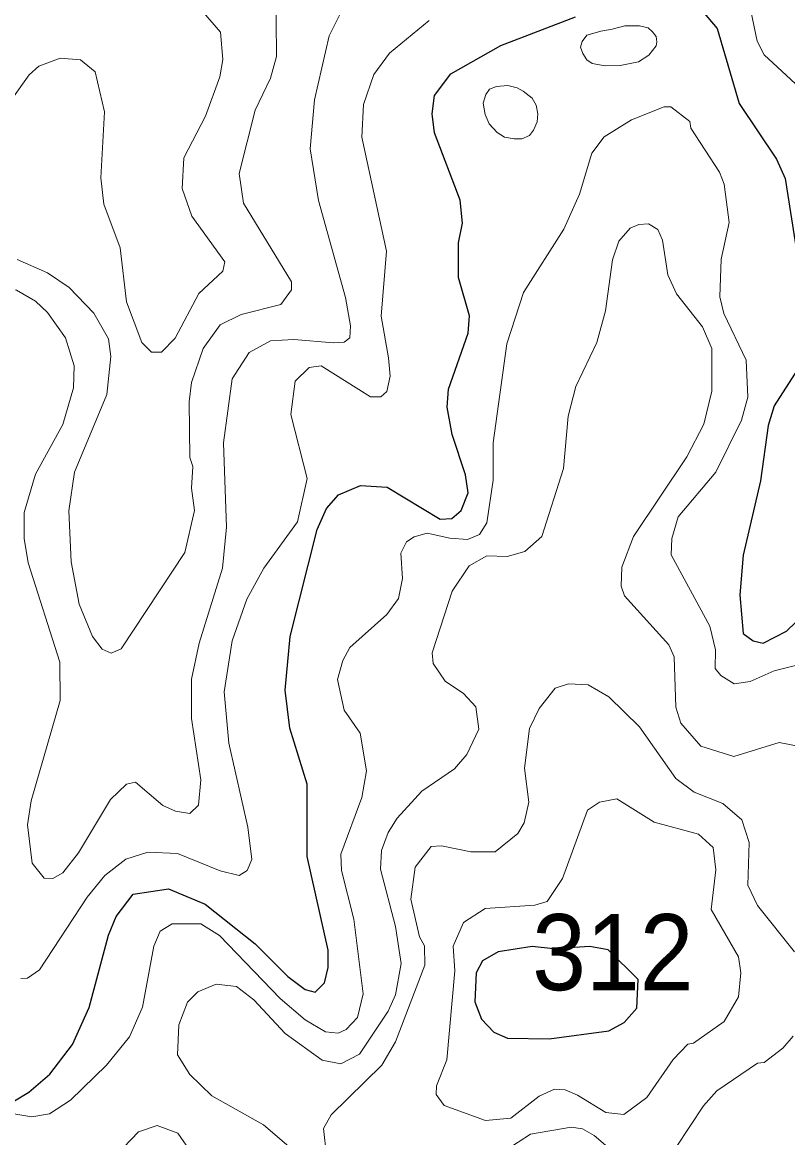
# Model space of a CAD drawing. Extents: x 673.6 to 698.9, y 7012 to 7040.1.
# Drawn here: x 694.513 to 695.318, y 7015.021 to 7016.194 of the extents above; entities that cross this region are included whole.
import ezdxf

# ---------------------------------------------------------------- set-up
doc = ezdxf.new("R2010")
doc.units = 0
doc.header["$LTSCALE"] = 0.032
doc.layers.add('1', color=7, linetype='Continuous', lineweight=25)
doc.layers.add('2', color=7, linetype='Continuous', lineweight=13)
doc.layers.add('21', color=7, linetype='Continuous')

msp = doc.modelspace()

# ---------------------------------------------------------------- linework, layer by layer
at = {"layer": '1'}
for points in [[(695.222, 7016.2132), (695.2436, 7016.1876), (695.2669, 7016.1084), (695.306, 7016.05), (695.3152, 7016.0298), (695.3275, 7015.9514)], [(694.5045, 7015.0599), (694.5197, 7015.0688), (694.5418, 7015.0879), (694.5656, 7015.119), (694.5833, 7015.158), (694.6035, 7015.2341), (694.6117, 7015.2538), (694.6295, 7015.2772), (694.6667, 7015.2828), (694.7052, 7015.2666), (694.7578, 7015.2248), (694.7921, 7015.1906), (694.8104, 7015.1771), (694.8208, 7015.174), (694.8305, 7015.1838), (694.8345, 7015.2), (694.8345, 7015.2183), (694.8124, 7015.3167), (694.8124, 7015.393), (694.7942, 7015.4517), (694.7894, 7015.4918), (694.7945, 7015.5482), (694.823, 7015.6607), (694.8327, 7015.6828), (694.8454, 7015.6972), (694.8686, 7015.7069), (694.8966, 7015.7053), (694.9524, 7015.6716), (694.9646, 7015.6723), (694.9743, 7015.6805), (694.9817, 7015.6991), (694.9791, 7015.718), (694.9648, 7015.7606), (694.9595, 7015.7891), (694.9611, 7015.8083), (694.9816, 7015.8671), (694.9832, 7015.8852), (694.9717, 7015.9256), (694.9717, 7015.9621), (694.9758, 7015.9826), (694.9735, 7016.007), (694.9463, 7016.0779), (694.9439, 7016.0976), (694.9465, 7016.1169), (694.9636, 7016.1399), (695.0162, 7016.1695), (695.0947, 7016.1998)], [(695.3502, 7015.8632), (695.3034, 7015.7907), (695.2971, 7015.7699), (695.2891, 7015.7119), (695.2708, 7015.6335), (695.2675, 7015.5918), (695.2708, 7015.5511), (695.2816, 7015.5434), (695.2921, 7015.5411), (695.3167, 7015.5538), (695.3841, 7015.6188)]]:
    msp.add_lwpolyline(points, dxfattribs=at)
msp.add_lwpolyline([(695.0133, 7015.2167), (694.997, 7015.2072), (694.9901, 7015.1945), (694.9889, 7015.1638), (694.9958, 7015.1456), (695.0089, 7015.1321), (695.023, 7015.1257), (695.0668, 7015.1251), (695.1298, 7015.1334), (695.1457, 7015.1424), (695.159, 7015.1572), (695.1606, 7015.1875), (695.1291, 7015.2187), (695.1098, 7015.2221), (695.0715, 7015.2197), (695.049, 7015.2221)], close=True, dxfattribs=at)
at = {"layer": '2'}
for points in [[(694.7795, 7016.234), (694.7803, 7016.1581), (694.7737, 7016.1351), (694.7579, 7016.1015), (694.7409, 7016.0351), (694.7456, 7016.0038), (694.7959, 7015.9211), (694.7959, 7015.9127), (694.7849, 7015.8971), (694.743, 7015.8867), (694.721, 7015.8757), (694.703, 7015.8508), (694.6909, 7015.8153), (694.6883, 7015.7948), (694.689, 7015.7362), (694.6923, 7015.7268), (694.6908, 7015.7041), (694.694, 7015.6807), (694.6837, 7015.6366), (694.6168, 7015.5352), (694.6063, 7015.5305), (694.5968, 7015.5347), (694.5866, 7015.548), (694.5727, 7015.5821), (694.5642, 7015.6265), (694.5618, 7015.6801), (694.5676, 7015.7208), (694.6019, 7015.8026)], [(694.4799, 7016.0826), (694.52, 7016.1386), (694.5302, 7016.1479), (694.5527, 7016.1564), (694.5741, 7016.1546), (694.5894, 7016.1418), (694.5994, 7016.0997), (694.5954, 7016.0303), (694.5985, 7016.0026), (694.6157, 7015.9567), (694.6225, 7015.9), (694.6384, 7015.8571), (694.6487, 7015.8471), (694.6592, 7015.8471), (694.6736, 7015.8617), (694.6986, 7015.9088), (694.7237, 7015.9321), (694.7259, 7015.942), (694.6913, 7015.9902), (694.6809, 7016.0193), (694.6828, 7016.0514), (694.7054, 7016.0953), (694.7207, 7016.1366), (694.7237, 7016.1549), (694.7212, 7016.1836), (694.6966, 7016.2121)], [(694.5266, 7015.9006), (694.5393, 7015.8887), (694.5584, 7015.8622), (694.5675, 7015.8329), (694.5666, 7015.8097), (694.5554, 7015.771), (694.5269, 7015.7189), (694.5149, 7015.6785), (694.5149, 7015.651), (694.5189, 7015.6256), (694.5524, 7015.5212), (694.5526, 7015.4809), (694.5222, 7015.3754), (694.5182, 7015.3502), (694.5232, 7015.3098), (694.5358, 7015.294), (694.5448, 7015.2936), (694.5553, 7015.2997), (694.5719, 7015.3207), (694.6056, 7015.3767), (694.6223, 7015.3928), (694.6318, 7015.395), (694.6608, 7015.3704), (694.674, 7015.3644), (694.6889, 7015.3621), (694.6981, 7015.3706), (694.7005, 7015.3975), (694.6908, 7015.462), (694.6908, 7015.5031), (694.6987, 7015.541), (694.7235, 7015.6198), (694.7277, 7015.6631), (694.7245, 7015.7517), (694.7335, 7015.8191), (694.7516, 7015.8466), (694.7738, 7015.8589), (694.7983, 7015.8605), (694.8402, 7015.857), (694.8514, 7015.8577), (694.8574, 7015.8622), (694.8581, 7015.8749), (694.8527, 7015.9046), (694.8243, 7016.0065), (694.8157, 7016.0608), (694.8203, 7016.1124), (694.8355, 7016.1798), (694.849, 7016.2064)], [(695.2792, 7016.206), (695.2858, 7016.1742), (695.2931, 7016.1597), (695.3352, 7016.1209)], [(694.5114, 7015.1885), (694.5182, 7015.189), (694.5311, 7015.1975), (694.581, 7015.2739), (694.5996, 7015.2967), (694.6218, 7015.3141), (694.6448, 7015.3215), (694.6759, 7015.3198), (694.7211, 7015.3016), (694.7409, 7015.2969), (694.7494, 7015.3021), (694.7541, 7015.3137), (694.75, 7015.3475), (694.7299, 7015.4361), (694.7253, 7015.4899), (694.7334, 7015.5434), (694.7489, 7015.5874), (694.7667, 7015.62), (694.8022, 7015.6688), (694.8123, 7015.7143), (694.7951, 7015.7817), (694.7997, 7015.8166), (694.8144, 7015.8308), (694.8272, 7015.8327), (694.879, 7015.8), (694.8898, 7015.8), (694.8961, 7015.8056), (694.8998, 7015.822), (694.8978, 7015.8412), (694.8904, 7015.8849), (694.896, 7015.9534), (694.8699, 7016.073), (694.8716, 7016.1075), (694.8827, 7016.139), (694.8989, 7016.1616), (694.9408, 7016.196)], [(694.8616, 7015.2508), (694.8485, 7015.3022), (694.8477, 7015.3192), (694.8701, 7015.3787), (694.8748, 7015.4069), (694.8682, 7015.4464), (694.8512, 7015.4707), (694.8444, 7015.5029), (694.8499, 7015.5229), (694.8574, 7015.5366), (694.8961, 7015.5714), (694.9085, 7015.5882), (694.9126, 7015.6091), (694.9111, 7015.6359), (694.9169, 7015.6477), (694.9249, 7015.6528), (694.9385, 7015.6567), (694.9624, 7015.6515), (694.981, 7015.65), (694.9936, 7015.6552), (695.0013, 7015.6675), (695.0079, 7015.7126), (695.0079, 7015.7518), (695.0225, 7015.856), (695.04, 7015.9099), (695.0822, 7015.9763), (695.099, 7016.0131), (695.1119, 7016.0562), (695.1248, 7016.0734), (695.1534, 7016.0914), (695.1879, 7016.1051), (695.195, 7016.1051), (695.2148, 7016.0896), (695.216, 7016.0826), (695.2462, 7016.0364), (695.251, 7016.0237), (695.2561, 7015.9835), (695.2479, 7015.9448), (695.2463, 7015.9053), (695.2508, 7015.8877), (695.2741, 7015.8387), (695.2758, 7015.7997), (695.2692, 7015.7755), (695.2421, 7015.7209), (695.2027, 7015.6739), (695.1961, 7015.651), (695.1954, 7015.6341), (695.2358, 7015.5591), (695.242, 7015.534), (695.2416, 7015.5144), (695.2474, 7015.507), (695.2614, 7015.4983), (695.2782, 7015.5009), (695.3034, 7015.512), (695.3301, 7015.5187)], [(695.3339, 7015.4317), (695.3087, 7015.4365), (695.2613, 7015.4219), (695.2263, 7015.4327), (695.2053, 7015.457), (695.2001, 7015.4739), (695.1985, 7015.5269), (695.1928, 7015.5394), (695.1461, 7015.591), (695.1427, 7015.6011), (695.1433, 7015.6209), (695.1557, 7015.6532), (695.2118, 7015.737), (695.2297, 7015.7715), (695.238, 7015.806), (695.238, 7015.851), (695.2281, 7015.8737), (695.2009, 7015.9084), (695.1916, 7015.9284), (695.1862, 7015.965), (695.1813, 7015.9761), (695.1713, 7015.982), (695.1612, 7015.9813), (695.1523, 7015.9776), (695.1402, 7015.9638), (695.1336, 7015.9441), (695.1263, 7015.8905), (695.1172, 7015.8574), (695.0949, 7015.811), (695.0868, 7015.7797), (695.082, 7015.7249), (695.0591, 7015.6532), (695.0414, 7015.6374)], [(694.5392, 7015.9306), (694.5076, 7015.9446)], [(694.6019, 7015.8026), (694.606, 7015.8425), (694.6036, 7015.861), (694.5882, 7015.8882), (694.5623, 7015.915), (694.5392, 7015.9306)], [(694.3825, 7015.8138), (694.4135, 7015.8629), (694.4375, 7015.8906), (694.4758, 7015.9138), (694.5069, 7015.9122), (694.5266, 7015.9006)], [(695.0414, 7015.6374), (695.0227, 7015.6322), (695.0013, 7015.6329), (694.9827, 7015.6224), (694.965, 7015.5957), (694.944, 7015.531)], [(694.944, 7015.531), (694.9451, 7015.5196), (694.9574, 7015.5011), (694.9767, 7015.4883), (694.9897, 7015.4743), (694.9931, 7015.4505), (694.9803, 7015.4241), (694.9673, 7015.4091), (694.933, 7015.3856), (694.9071, 7015.3571), (694.8975, 7015.3421), (694.8906, 7015.3232), (694.8897, 7015.3036), (694.9052, 7015.243), (694.9112, 7015.2044)], [(694.8329, 7015.0029), (694.8295, 7015.0307), (694.8377, 7015.0451), (694.891, 7015.0974), (694.9055, 7015.1219), (694.9363, 7015.2026), (694.9357, 7015.223), (694.9306, 7015.2323), (694.9215, 7015.2718), (694.9259, 7015.3054), (694.9429, 7015.3273), (694.9537, 7015.328), (694.9846, 7015.3216), (695.01, 7015.3216), (695.034, 7015.341), (695.0407, 7015.3523), (695.0456, 7015.3738), (695.0409, 7015.4098), (695.0464, 7015.4512), (695.0563, 7015.4725), (695.0734, 7015.4937), (695.0872, 7015.4983), (695.1078, 7015.4974), (695.1298, 7015.4848), (695.1621, 7015.4533), (695.2003, 7015.3987), (695.2196, 7015.3846), (695.2495, 7015.3724), (695.2697, 7015.3554), (695.2774, 7015.3314), (695.276, 7015.2867), (695.286, 7015.2651), (695.3249, 7015.2166)], [(694.8316, 7015.1323), (694.845, 7015.1309), (694.8534, 7015.135), (694.8655, 7015.1475), (694.8715, 7015.1723), (694.8616, 7015.2508)], [(694.443, 7015.0562), (694.5228, 7015.043), (694.5416, 7015.0462), (694.5636, 7015.0605), (694.6014, 7015.0974), (694.6255, 7015.1272), (694.6393, 7015.1584), (694.6511, 7015.2226), (694.6578, 7015.2383), (694.6705, 7015.246), (694.7007, 7015.2461), (694.7203, 7015.2336), (694.7839, 7015.1674), (694.8103, 7015.1449), (694.8316, 7015.1323)], [(694.9112, 7015.2044), (694.9055, 7015.1714), (694.8976, 7015.154), (694.8675, 7015.1089), (694.848, 7015.0987), (694.8282, 7015.1025), (694.7893, 7015.1308), (694.7564, 7015.1662), (694.7382, 7015.1801), (694.7166, 7015.1825), (694.6974, 7015.1744), (694.6867, 7015.1636), (694.6774, 7015.1396), (694.6759, 7015.1082), (694.6889, 7015.0876), (694.7121, 7015.0651), (694.7666, 7015.0345), (694.8004, 7015.0054)], [(695.3236, 7015.1279), (695.3126, 7015.1151), (695.2929, 7015.1001), (695.286, 7015.0996), (695.2432, 7015.0703), (695.2293, 7015.0546), (695.2004, 7015.0112)], [(694.739, 7014.9355), (694.6763, 7015.0259), (694.6546, 7015.0339), (694.6349, 7015.0273), (694.6193, 7015.0109)], [(695.148, 7014.9945), (695.1144, 7015.0234), (695.1019, 7015.0304), (695.0901, 7015.0322), (695.0474, 7015.0248), (694.9953, 7014.991)]]:
    msp.add_lwpolyline(points, dxfattribs=at)
for points in [[(695.1154, 7016.1828), (695.1067, 7016.1805), (695.1018, 7016.1738), (695.0999, 7016.1677), (695.1022, 7016.1613), (695.1067, 7016.1546), (695.112, 7016.1508), (695.1259, 7016.1482), (695.1417, 7016.1485), (695.1609, 7016.1523), (695.1719, 7016.1595), (695.1794, 7016.1692), (695.1801, 7016.1734), (695.1794, 7016.179), (695.1756, 7016.1839), (695.1711, 7016.1881), (695.1621, 7016.1903), (695.1466, 7016.1903), (695.1331, 7016.1866), (695.1214, 7016.1847)], [(695.0115, 7016.1263), (695.0043, 7016.1237), (695.0005, 7016.118), (694.9975, 7016.109), (694.9998, 7016.097), (695.0039, 7016.0872), (695.0122, 7016.0781), (695.0201, 7016.0732), (695.0303, 7016.0714), (695.0382, 7016.0714), (695.0461, 7016.0751), (695.0506, 7016.0804), (695.0544, 7016.0894), (695.0551, 7016.0977), (695.0533, 7016.1067), (695.0491, 7016.1143), (695.0397, 7016.1214), (695.0333, 7016.1252), (695.0235, 7016.1275)], [(694.9678, 7015.1964), (694.9592, 7015.103), (694.9483, 7015.0755), (694.9482, 7015.0664), (694.9565, 7015.0549), (695.0001, 7015.0392), (695.0267, 7015.0415), (695.0563, 7015.0647), (695.0726, 7015.0721), (695.0837, 7015.0714), (695.0966, 7015.0659), (695.1267, 7015.0476), (695.1453, 7015.0456), (695.1695, 7015.0632), (695.1975, 7015.1034), (695.2129, 7015.1196), (695.2189, 7015.1206), (695.2509, 7015.1432), (695.2659, 7015.1692), (695.2684, 7015.1946), (695.2661, 7015.2113), (695.2372, 7015.2611), (695.2421, 7015.3027), (695.2395, 7015.3264), (695.2239, 7015.3403), (695.1772, 7015.3528), (695.1381, 7015.3773), (695.1198, 7015.3739), (695.1073, 7015.3654), (695.081, 7015.2937), (695.0649, 7015.2696), (695.052, 7015.2656), (694.9998, 7015.262), (694.9768, 7015.2475), (694.966, 7015.2225)]]:
    msp.add_lwpolyline(points, close=True, dxfattribs=at)

# ---------------------------------------------------------------- texts
at = {"layer": '21', "width": 0.95}
msp.add_text('312', height=0.08, dxfattribs=at).set_placement((695.0491, 7015.1762))

doc.saveas('drawing.dxf')
